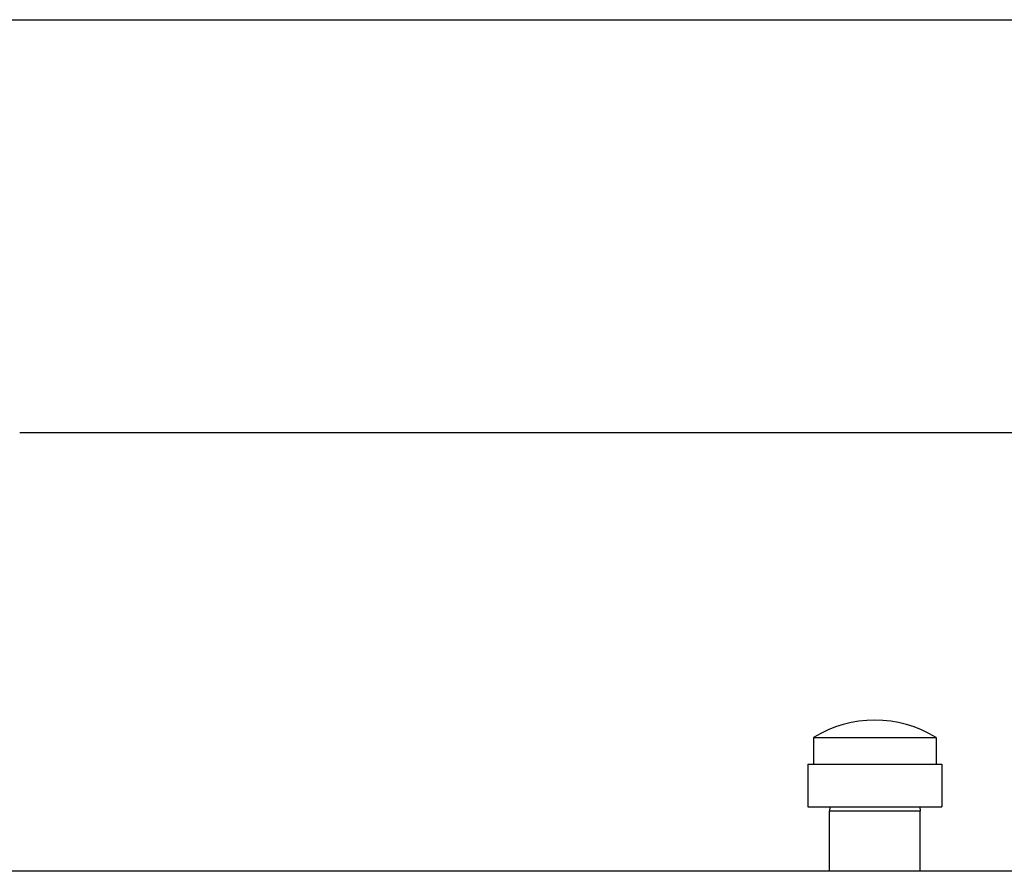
# Model space of a CAD drawing. Header units: inches. Extents: x 36 to 1719, y -84 to 1122.
# Tile 348 of 558: x 926 to 940, y 418 to 431. Entities that reach past the tile are written whole.
import ezdxf

# ---------------------------------------------------------------- set-up
doc = ezdxf.new("R2010")
doc.units = ezdxf.units.IN
doc.header["$LTSCALE"] = 48
doc.header["$MEASUREMENT"] = 0
doc.layers.add('Visible (ANSI)', color=7, linetype='Continuous', lineweight=30)

msp = doc.modelspace()

# ---------------------------------------------------------------- linework, layer by layer
at = {"layer": 'Visible (ANSI)'}
for p, q in [((922.53768, 430.54889), (1045.37768, 430.54889)), ((925.99768, 424.54889), (1041.91768, 424.54889)), ((937.52768, 420.11939), (937.52768, 419.73139)), ((937.52768, 420.11939), (939.30768, 420.11939)), ((939.30768, 420.11939), (939.30768, 419.73139)), ((937.44268, 419.73139), (937.44268, 419.11139)), ((937.44268, 419.73139), (939.39268, 419.73139)), ((939.39268, 419.73139), (939.39268, 419.11139)), ((937.44268, 419.11139), (939.39268, 419.11139)), ((937.76213, 419.11139), (937.76018, 419.04889)), ((937.76018, 418.17389), (937.76018, 419.04889)), ((939.07518, 419.04889), (937.76018, 419.04889)), ((939.07323, 419.11139), (939.07518, 419.04889)), ((939.07518, 418.17389), (939.07518, 419.04889)), ((1046.91768, 418.17389), (727.91768, 418.17389))]:
    msp.add_line(p, q, dxfattribs=at)
msp.add_arc((938.41768, 418.67376), 1.69763, 58.381478, 121.618522, dxfattribs=at)

doc.saveas('drawing.dxf')
